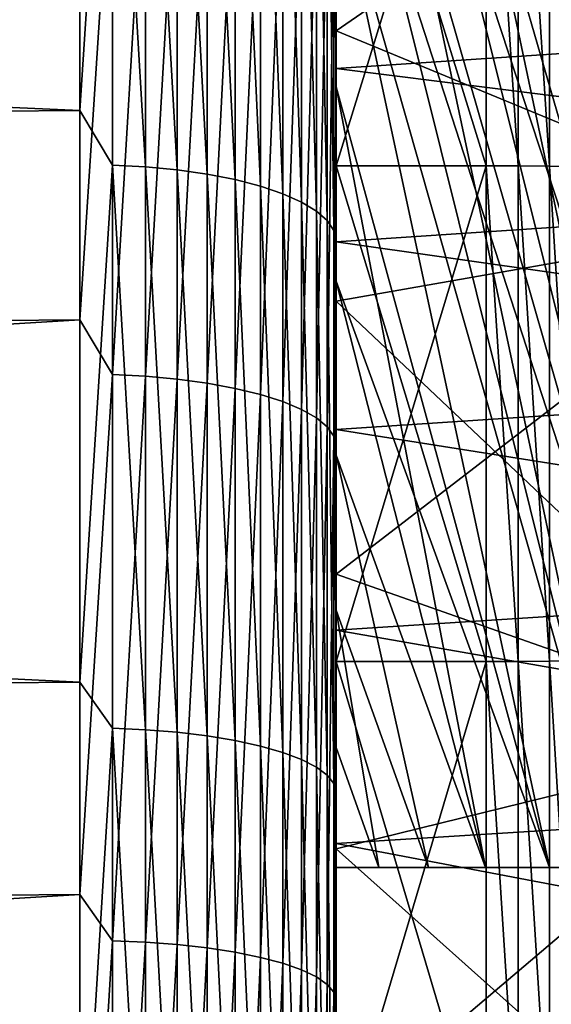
# Model space of a CAD drawing. Header units: metres. Extents: x -2 to 85, y -75 to 96.
# Tile 356 of 444: x 67.72 to 68.78, y 33.46 to 35.42. Entities that reach past the tile are written whole.
import ezdxf

# ---------------------------------------------------------------- set-up
doc = ezdxf.new("R2010")
doc.units = ezdxf.units.M
doc.layers.add('solid_20204500', color=7, linetype='CONTINUOUS')

msp = doc.modelspace()

# ---------------------------------------------------------------- linework, layer by layer
at = {"layer": 'solid_20204500'}
for points in [[(67.838074, 36.36237, -21.948729), (67.838074, 35.239952, -22.344105), (47.400002, 36.188671, -21.49292)], [(67.903748, 36.237698, -21.992882), (67.838074, 35.239952, -22.344105), (67.838074, 36.36237, -21.948729)], [(67.903748, 35.131203, -22.376158), (67.838074, 35.239952, -22.344105), (67.903748, 36.237698, -21.992882)], [(67.903748, 36.237698, -21.992882), (67.9692, 36.233658, -21.982094), (67.9692, 35.127705, -22.365183)], [(67.903748, 35.131203, -22.376158), (67.903748, 36.237698, -21.992882), (67.9692, 35.127705, -22.365183)], [(67.9692, 36.233658, -21.982094), (68.032547, 36.226608, -21.963272), (68.032547, 35.121605, -22.346031)], [(67.9692, 35.127705, -22.365183), (67.9692, 36.233658, -21.982094), (68.032547, 35.121605, -22.346031)], [(68.032547, 36.226608, -21.963272), (68.092674, 36.216675, -21.936747), (68.092674, 35.113003, -22.319046)], [(68.032547, 35.121605, -22.346031), (68.032547, 36.226608, -21.963272), (68.092674, 35.113003, -22.319046)], [(68.092674, 36.216675, -21.936747), (68.148514, 36.204029, -21.90299), (68.148514, 35.102058, -22.2847)], [(68.092674, 35.113003, -22.319046), (68.092674, 36.216675, -21.936747), (68.148514, 35.102058, -22.2847)], [(68.148514, 36.204029, -21.90299), (68.199074, 36.1889, -21.862597), (68.199074, 35.088959, -22.243603)], [(68.148514, 35.102058, -22.2847), (68.148514, 36.204029, -21.90299), (68.199074, 35.088959, -22.243603)], [(67.838074, 35.239952, -22.344105), (47.400002, 35.089745, -21.880026), (47.400002, 36.188671, -21.49292)], [(68.199074, 36.1889, -21.862597), (68.243469, 36.171551, -21.816278), (68.243469, 35.07394, -22.196478)], [(68.199074, 35.088959, -22.243603), (68.199074, 36.1889, -21.862597), (68.243469, 35.07394, -22.196478)], [(68.349998, 36.181313, 3.762731), (68.349998, 36.099007, 17.95816), (68.349998, 35.129669, 18.36458)], [(68.349998, 35.926857, 4.272836), (68.349998, 36.181313, 3.762731), (68.349998, 35.129669, 18.36458)], [(68.243469, 36.171551, -21.816278), (68.280907, 36.15229, -21.764856), (68.280907, 35.057266, -22.144159)], [(68.243469, 35.07394, -22.196478), (68.243469, 36.171551, -21.816278), (68.280907, 35.057266, -22.144159)], [(68.280907, 36.15229, -21.764856), (68.310738, 36.131458, -21.709238), (68.310738, 35.039234, -22.087572)], [(68.280907, 35.057266, -22.144159), (68.280907, 36.15229, -21.764856), (68.310738, 35.039234, -22.087572)], [(68.310738, 36.131458, -21.709238), (68.332428, 36.109421, -21.650408), (68.332428, 35.020157, -22.027716)], [(68.310738, 35.039234, -22.087572), (68.310738, 36.131458, -21.709238), (68.332428, 35.020157, -22.027716)], [(68.332428, 36.109421, -21.650408), (68.345589, 36.086571, -21.589401), (68.345589, 35.000378, -21.965647)], [(68.332428, 35.020157, -22.027716), (68.332428, 36.109421, -21.650408), (68.345589, 35.000378, -21.965647)], [(68.345589, 36.086571, -21.589401), (68.349998, 35.75444, -21.640532), (68.349998, 35.194725, -21.833017)], [(68.345589, 35.000378, -21.965647), (68.345589, 36.086571, -21.589401), (68.349998, 35.194725, -21.833017)], [(68.649818, 35.129662, 18.364582), (68.349998, 35.129669, 18.36458), (68.349998, 36.099007, 17.95816)], [(68.649818, 36.098888, 17.958231), (68.649818, 35.129662, 18.364582), (68.349998, 36.099007, 17.95816)], [(68.349998, 35.3237, -5.239792), (68.349998, 35.129669, -18.36458), (68.349998, 36.099007, -17.95816)], [(68.649818, 36.098888, -17.958231), (68.349998, 36.099007, -17.95816), (68.349998, 35.129669, -18.36458)], [(68.349998, 35.640514, -4.765991), (68.349998, 35.3237, -5.239792), (68.349998, 36.099007, -17.95816)], [(68.649818, 35.129662, -18.364582), (68.649818, 36.098888, -17.958231), (68.349998, 35.129669, -18.36458)], [(68.713669, 35.129646, 18.360197), (68.649818, 35.129662, 18.364582), (68.649818, 36.098888, 17.958231)], [(68.713669, 36.098576, 17.95388), (68.713669, 35.129646, 18.360197), (68.649818, 36.098888, 17.958231)], [(68.713669, 35.12965, -18.360197), (68.649818, 36.098888, -17.958231), (68.649818, 35.129662, -18.364582)], [(68.713669, 35.12965, -18.360197), (68.713669, 36.098576, -17.95388), (68.649818, 36.098888, -17.958231)], [(68.776535, 35.12923, 18.347239), (68.713669, 35.129646, 18.360197), (68.713669, 36.098576, 17.95388)], [(68.776535, 36.097294, 17.941042), (68.776535, 35.12923, 18.347239), (68.713669, 36.098576, 17.95388)], [(68.776535, 35.129219, -18.347244), (68.713669, 36.098576, -17.95388), (68.713669, 35.12965, -18.360197)], [(68.776535, 35.129219, -18.347244), (68.776535, 36.097282, -17.941046), (68.713669, 36.098576, -17.95388)], [(68.837318, 35.128403, 18.325926), (68.776535, 35.12923, 18.347239), (68.776535, 36.097294, 17.941042)], [(68.837318, 36.095051, 17.91993), (68.837318, 35.128403, 18.325926), (68.776535, 36.097294, 17.941042)], [(68.837318, 35.128399, -18.325928), (68.776535, 36.097282, -17.941046), (68.776535, 35.129219, -18.347244)], [(68.837318, 35.128399, -18.325928), (68.837318, 36.095043, -17.919931), (68.776535, 36.097282, -17.941046)], [(69.267471, 35.020695, -19.884882), (68.349998, 35.933617, -20.398365), (69.267471, 36.031265, -19.498655)], [(69.267471, 36.031208, 19.498678), (68.349998, 35.933617, 20.398365), (68.349998, 35.39917, 20.59824)], [(69.267471, 36.031208, 19.498678), (68.349998, 35.39917, 20.59824), (69.267471, 35.020638, 19.884903)], [(67.838074, 35.951782, 22.100794), (47.400002, 35.78661, 21.641829), (47.400002, 34.680656, 22.008381)], [(67.838074, 34.822186, 22.47518), (67.838074, 35.951782, 22.100794), (47.400002, 34.680656, 22.008381)], [(67.903748, 35.826309, 22.142616), (67.838074, 35.951782, 22.100794), (67.838074, 34.822186, 22.47518)], [(68.349998, 35.39917, 20.59824), (68.349998, 35.933617, 20.398365), (68.349998, 35.908245, 21.584803)], [(68.349998, 35.933617, -20.398365), (68.349998, 35.39917, -20.59824), (68.349998, 35.75444, -21.640532)], [(69.267471, 35.020695, -19.884882), (68.349998, 35.39917, -20.59824), (68.349998, 35.933617, -20.398365)], [(68.349998, 35.640514, 4.765991), (68.349998, 35.926857, 4.272836), (68.349998, 35.129669, 18.36458)], [(68.345589, 35.682728, 21.736389), (68.349998, 35.349625, 21.781345), (68.349998, 35.908245, 21.584803)], [(68.349998, 35.39917, 20.59824), (68.349998, 35.908245, 21.584803), (68.349998, 35.349625, 21.781345)], [(69.400574, 33.729351, -1.897077), (68.783417, 35.833466, -1.871771), (68.706055, 35.812737, -1.828826)], [(68.706055, 35.812737, 1.828826), (68.783417, 35.833466, 1.871771), (69.229393, 33.729351, 1.809383)], [(67.903748, 35.826309, 22.142616), (67.838074, 34.822186, 22.47518), (67.903748, 34.71286, 22.505199)], [(67.903748, 35.826309, 22.142616), (67.903748, 34.71286, 22.505199), (67.9692, 35.822468, 22.131754)], [(67.903748, 34.71286, 22.505199), (67.9692, 34.709568, 22.494162), (67.9692, 35.822468, 22.131754)], [(67.9692, 35.822468, 22.131754), (67.9692, 34.709568, 22.494162), (68.032547, 35.815773, 22.112804)], [(67.9692, 34.709568, 22.494162), (68.032547, 34.703823, 22.474899), (68.032547, 35.815773, 22.112804)], [(68.032547, 35.815773, 22.112804), (68.032547, 34.703823, 22.474899), (68.092674, 35.806332, 22.0861)], [(69.229393, 33.729351, -1.809383), (68.706055, 35.812737, -1.828826), (68.630577, 35.792511, -1.782467)], [(68.630577, 35.792511, 1.782467), (68.706055, 35.812737, 1.828826), (69.229393, 33.729351, 1.809383)], [(69.229393, 33.729351, -1.809383), (69.400574, 33.729351, -1.897077), (68.706055, 35.812737, -1.828826)], [(68.032547, 34.703823, 22.474899), (68.092674, 34.695728, 22.447758), (68.092674, 35.806332, 22.0861)], [(68.092674, 35.806332, 22.0861), (68.092674, 34.695728, 22.447758), (68.148514, 35.794319, 22.052113)], [(68.092674, 34.695728, 22.447758), (68.148514, 34.685425, 22.413214), (68.148514, 35.794319, 22.052113)], [(68.148514, 35.794319, 22.052113), (68.148514, 34.685425, 22.413214), (68.199074, 35.779945, 22.011444)], [(69.229393, 33.729351, -1.809383), (68.630577, 35.792511, -1.782467), (68.557091, 35.772823, -1.732764)], [(68.557091, 35.772823, 1.732764), (68.630577, 35.792511, 1.782467), (69.067436, 33.729351, 1.707605)], [(68.630577, 35.792511, 1.782467), (69.229393, 33.729351, 1.809383), (69.067436, 33.729351, 1.707605)], [(68.148514, 34.685425, 22.413214), (68.199074, 34.673096, 22.37188), (68.199074, 35.779945, 22.011444)], [(68.199074, 35.779945, 22.011444), (68.199074, 34.673096, 22.37188), (68.243469, 35.763462, 21.964811)], [(69.067436, 33.729351, -1.707605), (68.557091, 35.772823, -1.732764), (68.485748, 35.753704, -1.679806)], [(68.485748, 35.753704, 1.679806), (68.557091, 35.772823, 1.732764), (69.067436, 33.729351, 1.707605)], [(69.067436, 33.729351, -1.707605), (69.229393, 33.729351, -1.809383), (68.557091, 35.772823, -1.732764)], [(68.199074, 34.673096, 22.37188), (68.243469, 34.658958, 22.324484), (68.243469, 35.763462, 21.964811)], [(68.243469, 35.763462, 21.964811), (68.243469, 34.658958, 22.324484), (68.280907, 35.745163, 21.913038)], [(68.349998, 35.39917, -20.59824), (68.349998, 35.194725, -21.833017), (68.349998, 35.75444, -21.640532)], [(69.067436, 33.729351, -1.707605), (68.485748, 35.753704, -1.679806), (68.416672, 35.735195, -1.623696)], [(68.416672, 35.735195, 1.623696), (68.485748, 35.753704, 1.679806), (68.915878, 33.729351, 1.59264)], [(68.485748, 35.753704, 1.679806), (69.067436, 33.729351, 1.707605), (68.915878, 33.729351, 1.59264)], [(68.243469, 34.658958, 22.324484), (68.280907, 34.643261, 22.271864), (68.280907, 35.745163, 21.913038)], [(68.280907, 35.745163, 21.913038), (68.280907, 34.643261, 22.271864), (68.310738, 35.725372, 21.857042)], [(68.915878, 33.729351, -1.59264), (68.416672, 35.735195, -1.623696), (68.349998, 35.717331, -1.564538)], [(68.416672, 35.735195, 1.623696), (68.915878, 33.729351, 1.59264), (68.349998, 35.717331, 1.564538)], [(68.915878, 33.729351, -1.59264), (69.067436, 33.729351, -1.707605), (68.416672, 35.735195, -1.623696)], [(68.280907, 34.643261, 22.271864), (68.310738, 34.626286, 22.214951), (68.310738, 35.725372, 21.857042)], [(68.310738, 35.725372, 21.857042), (68.310738, 34.626286, 22.214951), (68.332428, 35.704437, 21.79781)], [(68.349998, 35.287109, 1.457213), (68.349998, 35.287086, -1.457207), (68.349998, 35.717331, -1.564538)], [(68.776054, 33.729351, -1.465815), (68.349998, 35.717331, -1.564538), (68.349998, 35.287086, -1.457207)], [(68.349998, 35.717331, 1.564538), (68.349998, 35.287109, 1.457213), (68.349998, 35.717331, -1.564538)], [(68.776054, 33.729351, -1.465815), (68.915878, 33.729351, -1.59264), (68.349998, 35.717331, -1.564538)], [(68.776054, 33.729351, 1.465815), (68.349998, 35.287109, 1.457213), (68.349998, 35.717331, 1.564538)], [(68.776054, 33.729351, 1.465815), (68.349998, 35.717331, 1.564538), (68.915878, 33.729351, 1.59264)], [(68.310738, 34.626286, 22.214951), (68.332428, 34.60833, 22.154747), (68.332428, 35.704437, 21.79781)], [(68.332428, 35.704437, 21.79781), (68.332428, 34.60833, 22.154747), (68.345589, 35.682728, 21.736389)], [(68.332428, 34.60833, 22.154747), (68.345589, 34.589706, 22.092321), (68.345589, 35.682728, 21.736389)], [(68.345589, 35.682728, 21.736389), (68.345589, 34.589706, 22.092321), (68.349998, 35.349625, 21.781345)], [(68.349998, 35.3237, 5.239792), (68.349998, 35.640514, 4.765991), (68.349998, 35.129669, 18.36458)], [(70.150002, 35.443371, -5.123987), (68.349998, 35.3237, -5.239792), (68.349998, 35.640514, -4.765991)], [(70.150002, 35.443371, 5.123987), (68.349998, 35.640514, 4.765991), (68.349998, 35.3237, 5.239792)], [(70.150002, 35.09761, -5.593106), (68.349998, 35.3237, -5.239792), (70.150002, 35.443371, -5.123987)], [(70.150002, 35.443371, 5.123987), (68.349998, 35.3237, 5.239792), (70.150002, 35.09761, 5.593106)], [(68.349998, 34.859215, 20.784275), (68.349998, 35.39917, 20.59824), (68.349998, 35.349625, 21.781345)], [(68.349998, 35.39917, -20.59824), (68.349998, 34.859215, -20.784275), (68.349998, 35.194725, -21.833017)], [(69.267471, 35.020695, -19.884882), (68.349998, 34.859215, -20.784275), (68.349998, 35.39917, -20.59824)], [(69.267471, 35.020638, 19.884903), (68.349998, 35.39917, 20.59824), (68.349998, 34.859215, 20.784275)], [(68.345589, 34.589706, 22.092321), (68.349998, 34.786415, 21.96336), (68.349998, 35.349625, 21.781345)], [(68.349998, 34.859215, 20.784275), (68.349998, 35.349625, 21.781345), (68.349998, 34.786415, 21.96336)], [(68.349998, 34.977558, 5.69261), (68.349998, 35.3237, 5.239792), (68.349998, 35.129669, 18.36458)], [(68.349998, 35.3237, -5.239792), (68.349998, 34.977558, -5.69261), (68.349998, 35.129669, -18.36458)], [(70.150002, 35.09761, -5.593106), (68.349998, 34.977558, -5.69261), (68.349998, 35.3237, -5.239792)], [(70.150002, 35.09761, 5.593106), (68.349998, 35.3237, 5.239792), (68.349998, 34.977558, 5.69261)], [(68.349998, 35.287109, 1.457213), (68.349998, 34.899658, 1.345411), (68.349998, 35.287086, -1.457207)], [(68.648712, 33.729351, 1.327995), (68.349998, 34.899658, 1.345411), (68.349998, 35.287109, 1.457213)], [(68.648712, 33.729351, 1.327995), (68.349998, 35.287109, 1.457213), (68.776054, 33.729351, 1.465815)], [(68.349998, 34.899658, 1.345411), (68.349998, 34.899628, -1.3454), (68.349998, 35.287086, -1.457207)], [(68.776054, 33.729351, -1.465815), (68.349998, 35.287086, -1.457207), (68.349998, 34.899628, -1.3454)], [(67.838074, 35.239952, -22.344105), (67.838074, 34.098946, -22.682123), (47.400002, 35.089745, -21.880026)], [(67.903748, 35.131203, -22.376158), (67.838074, 34.098946, -22.682123), (67.838074, 35.239952, -22.344105)], [(68.345589, 35.000378, -21.965647), (68.349998, 35.194725, -21.833017), (68.349998, 34.630348, -22.010963)], [(68.349998, 34.859215, -20.784275), (68.349998, 34.630348, -22.010963), (68.349998, 35.194725, -21.833017)], [(67.903748, 34.006981, -22.703804), (67.838074, 34.098946, -22.682123), (67.903748, 35.131203, -22.376158)], [(67.903748, 35.131203, -22.376158), (67.9692, 35.127705, -22.365183), (67.9692, 34.004032, -22.692667)], [(67.903748, 34.006981, -22.703804), (67.903748, 35.131203, -22.376158), (67.9692, 34.004032, -22.692667)], [(67.9692, 35.127705, -22.365183), (68.032547, 35.121605, -22.346031), (68.032547, 33.998894, -22.673237)], [(67.9692, 34.004032, -22.692667), (67.9692, 35.127705, -22.365183), (68.032547, 33.998894, -22.673237)], [(68.032547, 35.121605, -22.346031), (68.092674, 35.113003, -22.319046), (68.092674, 33.99165, -22.645855)], [(68.032547, 33.998894, -22.673237), (68.032547, 35.121605, -22.346031), (68.092674, 33.99165, -22.645855)], [(68.349998, 34.977558, 5.69261), (68.349998, 35.129669, 18.36458), (68.349998, 34.14003, 18.718693)], [(68.649818, 34.140148, 18.71867), (68.349998, 34.14003, 18.718693), (68.349998, 35.129669, 18.36458)], [(68.649818, 35.129662, 18.364582), (68.649818, 34.140148, 18.71867), (68.349998, 35.129669, 18.36458)], [(68.349998, 34.202629, -6.528354), (68.349998, 34.14003, -18.718693), (68.349998, 35.129669, -18.36458)], [(68.649818, 35.129662, -18.364582), (68.349998, 35.129669, -18.36458), (68.349998, 34.14003, -18.718693)], [(68.349998, 34.60326, -6.122838), (68.349998, 34.202629, -6.528354), (68.349998, 35.129669, -18.36458)], [(68.349998, 34.977558, -5.69261), (68.349998, 34.60326, -6.122838), (68.349998, 35.129669, -18.36458)], [(68.649818, 34.140148, -18.71867), (68.649818, 35.129662, -18.364582), (68.349998, 34.14003, -18.718693)], [(68.713669, 34.140434, 18.714268), (68.649818, 34.140148, 18.71867), (68.649818, 35.129662, 18.364582)], [(68.713669, 35.129646, 18.360197), (68.713669, 34.140434, 18.714268), (68.649818, 35.129662, 18.364582)], [(68.713669, 34.140434, -18.714268), (68.649818, 35.129662, -18.364582), (68.649818, 34.140148, -18.71867)], [(68.713669, 34.140434, -18.714268), (68.713669, 35.12965, -18.360197), (68.649818, 35.129662, -18.364582)], [(68.776535, 34.140877, -18.70125), (68.713669, 35.12965, -18.360197), (68.713669, 34.140434, -18.714268)], [(68.776535, 34.140877, -18.70125), (68.776535, 35.129219, -18.347244), (68.713669, 35.12965, -18.360197)], [(68.776535, 34.140888, 18.701246), (68.713669, 34.140434, 18.714268), (68.713669, 35.129646, 18.360197)], [(68.776535, 35.12923, 18.347239), (68.776535, 34.140888, 18.701246), (68.713669, 35.129646, 18.360197)], [(68.837318, 34.141495, 18.679823), (68.776535, 34.140888, 18.701246), (68.776535, 35.12923, 18.347239)], [(68.837318, 35.128403, 18.325926), (68.837318, 34.141495, 18.679823), (68.776535, 35.12923, 18.347239)], [(68.837318, 34.141487, -18.679825), (68.776535, 35.129219, -18.347244), (68.776535, 34.140877, -18.70125)], [(68.837318, 34.141487, -18.679825), (68.837318, 35.128399, -18.325928), (68.776535, 35.129219, -18.347244)], [(68.092674, 35.113003, -22.319046), (68.148514, 35.102058, -22.2847), (68.148514, 33.98243, -22.611008)], [(68.092674, 33.99165, -22.645855), (68.092674, 35.113003, -22.319046), (68.148514, 33.98243, -22.611008)], [(68.148514, 35.102058, -22.2847), (68.199074, 35.088959, -22.243603), (68.199074, 33.971394, -22.569307)], [(68.148514, 33.98243, -22.611008), (68.148514, 35.102058, -22.2847), (68.199074, 33.971394, -22.569307)], [(67.838074, 34.098946, -22.682123), (47.400002, 33.972279, -22.211075), (47.400002, 35.089745, -21.880026)], [(68.199074, 35.088959, -22.243603), (68.243469, 35.07394, -22.196478), (68.243469, 33.958744, -22.521492)], [(68.199074, 33.971394, -22.569307), (68.199074, 35.088959, -22.243603), (68.243469, 33.958744, -22.521492)], [(70.150002, 34.721897, -6.039463), (68.349998, 34.977558, -5.69261), (70.150002, 35.09761, -5.593106)], [(70.150002, 35.09761, 5.593106), (68.349998, 34.977558, 5.69261), (70.150002, 34.721897, 6.039463)], [(68.243469, 35.07394, -22.196478), (68.280907, 35.057266, -22.144159), (68.280907, 33.944698, -22.468409)], [(68.243469, 33.958744, -22.521492), (68.243469, 35.07394, -22.196478), (68.280907, 33.944698, -22.468409)], [(68.280907, 35.057266, -22.144159), (68.310738, 35.039234, -22.087572), (68.310738, 33.929508, -22.410992)], [(68.280907, 33.944698, -22.468409), (68.280907, 35.057266, -22.144159), (68.310738, 33.929508, -22.410992)], [(68.310738, 35.039234, -22.087572), (68.332428, 35.020157, -22.027716), (68.332428, 33.913441, -22.35026)], [(68.310738, 33.929508, -22.410992), (68.310738, 35.039234, -22.087572), (68.332428, 33.913441, -22.35026)], [(68.332428, 35.020157, -22.027716), (68.345589, 35.000378, -21.965647), (68.345589, 33.896778, -22.287281)], [(68.332428, 33.913441, -22.35026), (68.332428, 35.020157, -22.027716), (68.345589, 33.896778, -22.287281)], [(69.267471, 33.99165, -20.218775), (68.349998, 34.859215, -20.784275), (69.267471, 35.020695, -19.884882)], [(69.267471, 35.020638, 19.884903), (68.349998, 34.859215, 20.784275), (68.349998, 34.314766, 20.956129)], [(69.267471, 35.020638, 19.884903), (68.349998, 34.314766, 20.956129), (69.267471, 33.991589, 20.218792)], [(68.345589, 35.000378, -21.965647), (68.349998, 34.630348, -22.010963), (68.349998, 34.061142, -22.174456)], [(68.345589, 33.896778, -22.287281), (68.345589, 35.000378, -21.965647), (68.349998, 34.061142, -22.174456)], [(68.349998, 34.60326, 6.122838), (68.349998, 34.977558, 5.69261), (68.349998, 34.14003, 18.718693)], [(70.150002, 34.721897, -6.039463), (68.349998, 34.60326, -6.122838), (68.349998, 34.977558, -5.69261)], [(70.150002, 34.721897, 6.039463), (68.349998, 34.977558, 5.69261), (68.349998, 34.60326, 6.122838)], [(68.349998, 34.899658, 1.345411), (68.349998, 34.552254, 1.229658), (68.349998, 34.899628, -1.3454)], [(68.648712, 33.729351, 1.327995), (68.349998, 34.552254, 1.229658), (68.349998, 34.899658, 1.345411)], [(68.349998, 34.552254, 1.229658), (68.349998, 34.552219, -1.229645), (68.349998, 34.899628, -1.3454)], [(68.648712, 33.729351, -1.327995), (68.349998, 34.899628, -1.3454), (68.349998, 34.552219, -1.229645)], [(68.648712, 33.729351, -1.327995), (68.776054, 33.729351, -1.465815), (68.349998, 34.899628, -1.3454)], [(68.349998, 34.314766, 20.956129), (68.349998, 34.859215, 20.784275), (68.349998, 34.786415, 21.96336)], [(68.349998, 34.859215, -20.784275), (68.349998, 34.314766, -20.956129), (68.349998, 34.630348, -22.010963)], [(69.267471, 33.99165, -20.218775), (68.349998, 34.314766, -20.956129), (68.349998, 34.859215, -20.784275)], [(67.838074, 34.822186, 22.47518), (47.400002, 34.680656, 22.008381), (47.400002, 33.557217, 22.318542)], [(67.838074, 33.675083, 22.79187), (67.838074, 34.822186, 22.47518), (47.400002, 33.557217, 22.318542)], [(67.903748, 34.71286, 22.505199), (67.838074, 34.822186, 22.47518), (67.838074, 33.675083, 22.79187)], [(68.345589, 34.589706, 22.092321), (68.349998, 34.218822, 22.130754), (68.349998, 34.786415, 21.96336)], [(68.349998, 34.314766, 20.956129), (68.349998, 34.786415, 21.96336), (68.349998, 34.218822, 22.130754)], [(67.903748, 34.71286, 22.505199), (67.838074, 33.675083, 22.79187), (67.903748, 33.582726, 22.811832)], [(67.903748, 34.71286, 22.505199), (67.903748, 33.582726, 22.811832), (67.9692, 34.709568, 22.494162)], [(67.903748, 33.582726, 22.811832), (67.9692, 33.579987, 22.800644), (67.9692, 34.709568, 22.494162)], [(67.9692, 34.709568, 22.494162), (67.9692, 33.579987, 22.800644), (68.032547, 34.703823, 22.474899)], [(70.150002, 34.318562, -6.460242), (68.349998, 34.60326, -6.122838), (70.150002, 34.721897, -6.039463)], [(70.150002, 34.721897, 6.039463), (68.349998, 34.60326, 6.122838), (70.150002, 34.318562, 6.460242)], [(67.9692, 33.579987, 22.800644), (68.032547, 33.575207, 22.78112), (68.032547, 34.703823, 22.474899)], [(68.032547, 34.703823, 22.474899), (68.032547, 33.575207, 22.78112), (68.092674, 34.695728, 22.447758)], [(68.032547, 33.575207, 22.78112), (68.092674, 33.568474, 22.753609), (68.092674, 34.695728, 22.447758)], [(68.092674, 34.695728, 22.447758), (68.092674, 33.568474, 22.753609), (68.148514, 34.685425, 22.413214)], [(68.092674, 33.568474, 22.753609), (68.148514, 33.559906, 22.718594), (68.148514, 34.685425, 22.413214)], [(68.148514, 34.685425, 22.413214), (68.148514, 33.559906, 22.718594), (68.199074, 34.673096, 22.37188)], [(68.148514, 33.559906, 22.718594), (68.199074, 33.549652, 22.676695), (68.199074, 34.673096, 22.37188)], [(68.199074, 34.673096, 22.37188), (68.199074, 33.549652, 22.676695), (68.243469, 34.658958, 22.324484)], [(68.199074, 33.549652, 22.676695), (68.243469, 33.537895, 22.628654), (68.243469, 34.658958, 22.324484)], [(68.243469, 34.658958, 22.324484), (68.243469, 33.537895, 22.628654), (68.280907, 34.643261, 22.271864)], [(68.243469, 33.537895, 22.628654), (68.280907, 33.524841, 22.575317), (68.280907, 34.643261, 22.271864)], [(68.280907, 34.643261, 22.271864), (68.280907, 33.524841, 22.575317), (68.310738, 34.626286, 22.214951)], [(68.349998, 34.314766, -20.956129), (68.349998, 34.061142, -22.174456), (68.349998, 34.630348, -22.010963)], [(68.280907, 33.524841, 22.575317), (68.310738, 33.510723, 22.517628), (68.310738, 34.626286, 22.214951)], [(68.310738, 34.626286, 22.214951), (68.310738, 33.510723, 22.517628), (68.332428, 34.60833, 22.154747)], [(68.310738, 33.510723, 22.517628), (68.332428, 33.495789, 22.456606), (68.332428, 34.60833, 22.154747)], [(68.332428, 34.60833, 22.154747), (68.332428, 33.495789, 22.456606), (68.345589, 34.589706, 22.092321)], [(68.332428, 33.495789, 22.456606), (68.345589, 33.480305, 22.393328), (68.345589, 34.589706, 22.092321)], [(68.345589, 34.589706, 22.092321), (68.345589, 33.480305, 22.393328), (68.349998, 34.218822, 22.130754)], [(68.349998, 34.202629, 6.528354), (68.349998, 34.60326, 6.122838), (68.349998, 34.14003, 18.718693)], [(70.150002, 34.318562, -6.460242), (68.349998, 34.202629, -6.528354), (68.349998, 34.60326, -6.122838)], [(70.150002, 34.318562, 6.460242), (68.349998, 34.60326, 6.122838), (68.349998, 34.202629, 6.528354)], [(68.349998, 34.552254, 1.229658), (68.349998, 34.242542, 1.110271), (68.349998, 34.552219, -1.229645)], [(68.534866, 33.729351, 1.180522), (68.349998, 34.242542, 1.110271), (68.349998, 34.552254, 1.229658)], [(68.534866, 33.729351, 1.180522), (68.349998, 34.552254, 1.229658), (68.648712, 33.729351, 1.327995)], [(68.349998, 34.242542, 1.110271), (68.349998, 34.242516, -1.11026), (68.349998, 34.552219, -1.229645)], [(68.534866, 33.729351, -1.180522), (68.349998, 34.552219, -1.229645), (68.349998, 34.242516, -1.11026)], [(68.534866, 33.729351, -1.180522), (68.648712, 33.729351, -1.327995), (68.349998, 34.552219, -1.229645)], [(70.150002, 33.889023, -6.854071), (68.349998, 34.202629, -6.528354), (70.150002, 34.318562, -6.460242)], [(70.150002, 34.318562, 6.460242), (68.349998, 34.202629, 6.528354), (70.150002, 33.889023, 6.854071)], [(68.349998, 33.766323, 21.113615), (68.349998, 34.314766, 20.956129), (68.349998, 34.218822, 22.130754)], [(68.349998, 34.314766, -20.956129), (68.349998, 33.766323, -21.113615), (68.349998, 34.061142, -22.174456)], [(69.267471, 33.99165, -20.218775), (68.349998, 33.766323, -21.113615), (68.349998, 34.314766, -20.956129)], [(69.267471, 33.991589, 20.218792), (68.349998, 34.314766, 20.956129), (68.349998, 33.766323, 21.113615)], [(68.349998, 34.242542, 1.110271), (68.349998, 33.968681, 0.987415), (68.349998, 34.242516, -1.11026)], [(68.435219, 33.729351, 1.024763), (68.349998, 33.968681, 0.987415), (68.349998, 34.242542, 1.110271)], [(68.435219, 33.729351, 1.024763), (68.349998, 34.242542, 1.110271), (68.534866, 33.729351, 1.180522)], [(68.349998, 33.968681, 0.987415), (68.349998, 33.968666, -0.987408), (68.349998, 34.242516, -1.11026)], [(68.435219, 33.729351, -1.024763), (68.349998, 34.242516, -1.11026), (68.349998, 33.968666, -0.987408)], [(68.435219, 33.729351, -1.024763), (68.534866, 33.729351, -1.180522), (68.349998, 34.242516, -1.11026)], [(68.345589, 33.480305, 22.393328), (68.349998, 33.646667, 22.283606), (68.349998, 34.218822, 22.130754)], [(68.349998, 33.766323, 21.113615), (68.349998, 34.218822, 22.130754), (68.349998, 33.646667, 22.283606)], [(68.349998, 34.202629, 6.528354), (68.349998, 34.14003, 18.718693), (68.349998, 33.133274, 19.019436)], [(68.349998, 33.777241, 6.907644), (68.349998, 34.202629, 6.528354), (68.349998, 33.133274, 19.019436)], [(68.349998, 34.202629, -6.528354), (68.349998, 33.777241, -6.907644), (68.349998, 34.14003, -18.718693)], [(70.150002, 33.889023, -6.854071), (68.349998, 33.777241, -6.907644), (68.349998, 34.202629, -6.528354)], [(70.150002, 33.889023, 6.854071), (68.349998, 34.202629, 6.528354), (68.349998, 33.777241, 6.907644)], [(68.649818, 34.140148, 18.71867), (68.649818, 33.133156, 19.019482), (68.349998, 34.14003, 18.718693)], [(68.649818, 34.140148, -18.71867), (68.349998, 34.14003, -18.718693), (68.349998, 33.133274, -19.019436)], [(68.649818, 33.133156, -19.019482), (68.649818, 34.140148, -18.71867), (68.349998, 33.133274, -19.019436)], [(68.649818, 33.133156, 19.019482), (68.349998, 33.133274, 19.019436), (68.349998, 34.14003, 18.718693)], [(68.349998, 33.328522, -7.259415), (68.349998, 33.133274, -19.019436), (68.349998, 34.14003, -18.718693)], [(68.349998, 33.777241, -6.907644), (68.349998, 33.328522, -7.259415), (68.349998, 34.14003, -18.718693)], [(68.713669, 34.140434, 18.714268), (68.713669, 33.133743, 19.015083), (68.649818, 34.140148, 18.71867)], [(68.713669, 33.133747, -19.015083), (68.713669, 34.140434, -18.714268), (68.649818, 34.140148, -18.71867)], [(68.713669, 33.133743, 19.015083), (68.649818, 33.133156, 19.019482), (68.649818, 34.140148, 18.71867)], [(68.713669, 33.133747, -19.015083), (68.649818, 34.140148, -18.71867), (68.649818, 33.133156, -19.019482)], [(68.776535, 34.140888, 18.701246), (68.776535, 33.135078, 19.002056), (68.713669, 34.140434, 18.714268)], [(68.776535, 33.135067, -19.002058), (68.776535, 34.140877, -18.70125), (68.713669, 34.140434, -18.714268)], [(68.776535, 33.135078, 19.002056), (68.713669, 33.133743, 19.015083), (68.713669, 34.140434, 18.714268)], [(68.776535, 33.135067, -19.002058), (68.713669, 34.140434, -18.714268), (68.713669, 33.133747, -19.015083)], [(68.837318, 34.141495, 18.679823), (68.837318, 33.137123, 18.980614), (68.776535, 34.140888, 18.701246)], [(68.837318, 33.137115, -18.980616), (68.837318, 34.141487, -18.679825), (68.776535, 34.140877, -18.70125)], [(68.837318, 33.137123, 18.980614), (68.776535, 33.135078, 19.002056), (68.776535, 34.140888, 18.701246)], [(68.837318, 33.137115, -18.980616), (68.776535, 34.140877, -18.70125), (68.776535, 33.135067, -19.002058)], [(67.838074, 34.098946, -22.682123), (67.838074, 32.942287, -22.961918), (47.400002, 33.972279, -22.211075)], [(67.903748, 34.006981, -22.703804), (67.838074, 32.942287, -22.961918), (67.838074, 34.098946, -22.682123)], [(68.345589, 33.896778, -22.287281), (68.349998, 34.061142, -22.174456), (68.349998, 33.488224, -22.323174)], [(68.349998, 33.766323, -21.113615), (68.349998, 33.488224, -22.323174), (68.349998, 34.061142, -22.174456)], [(67.903748, 32.867821, -22.975004), (67.838074, 32.942287, -22.961918), (67.903748, 34.006981, -22.703804)], [(67.903748, 34.006981, -22.703804), (67.9692, 34.004032, -22.692667), (67.9692, 32.865433, -22.963736)], [(67.903748, 32.867821, -22.975004), (67.903748, 34.006981, -22.703804), (67.9692, 32.865433, -22.963736)], [(67.9692, 34.004032, -22.692667), (68.032547, 33.998894, -22.673237), (68.032547, 32.861267, -22.944073)], [(67.9692, 32.865433, -22.963736), (67.9692, 34.004032, -22.692667), (68.032547, 32.861267, -22.944073)], [(68.032547, 33.998894, -22.673237), (68.092674, 33.99165, -22.645855), (68.092674, 32.855396, -22.916365)], [(68.032547, 32.861267, -22.944073), (68.032547, 33.998894, -22.673237), (68.092674, 32.855396, -22.916365)], [(68.092674, 33.99165, -22.645855), (68.148514, 33.98243, -22.611008), (68.148514, 32.847927, -22.8811)], [(68.092674, 32.855396, -22.916365), (68.092674, 33.99165, -22.645855), (68.148514, 32.847927, -22.8811)], [(68.148514, 33.98243, -22.611008), (68.199074, 33.971394, -22.569307), (68.199074, 32.838985, -22.838902)], [(68.148514, 32.847927, -22.8811), (68.148514, 33.98243, -22.611008), (68.199074, 32.838985, -22.838902)], [(69.267471, 32.946835, -20.499453), (68.349998, 33.766323, -21.113615), (69.267471, 33.99165, -20.218775)], [(69.267471, 33.991589, 20.218792), (68.349998, 33.766323, 21.113615), (68.349998, 33.213474, 21.256872)], [(69.267471, 33.991589, 20.218792), (68.349998, 33.213474, 21.256872), (69.267471, 32.946774, 20.499468)], [(67.838074, 32.942287, -22.961918), (47.400002, 32.839622, -22.485064), (47.400002, 33.972279, -22.211075)], [(68.199074, 33.971394, -22.569307), (68.243469, 33.958744, -22.521492), (68.243469, 32.828732, -22.790516)], [(68.199074, 32.838985, -22.838902), (68.199074, 33.971394, -22.569307), (68.243469, 32.828732, -22.790516)], [(68.349998, 33.968681, 0.987415), (68.349998, 33.729351, 0.861133), (68.349998, 33.968666, -0.987408)], [(68.435219, 33.729351, 1.024763), (68.349998, 33.729351, 0.861133), (68.349998, 33.968681, 0.987415)], [(68.349998, 33.729351, 0.861133), (68.349998, 33.729351, -0.861133), (68.349998, 33.968666, -0.987408)], [(68.435219, 33.729351, -1.024763), (68.349998, 33.968666, -0.987408), (68.349998, 33.729351, -0.861133)], [(68.243469, 33.958744, -22.521492), (68.280907, 33.944698, -22.468409), (68.280907, 32.817352, -22.736797)], [(68.243469, 32.828732, -22.790516), (68.243469, 33.958744, -22.521492), (68.280907, 32.817352, -22.736797)], [(68.280907, 33.944698, -22.468409), (68.310738, 33.929508, -22.410992), (68.310738, 32.805042, -22.678696)], [(68.280907, 32.817352, -22.736797), (68.280907, 33.944698, -22.468409), (68.310738, 32.805042, -22.678696)], [(68.310738, 33.929508, -22.410992), (68.332428, 33.913441, -22.35026), (68.332428, 32.792019, -22.617237)], [(68.310738, 32.805042, -22.678696), (68.310738, 33.929508, -22.410992), (68.332428, 32.792019, -22.617237)], [(68.332428, 33.913441, -22.35026), (68.345589, 33.896778, -22.287281), (68.345589, 32.778519, -22.553507)], [(68.332428, 32.792019, -22.617237), (68.332428, 33.913441, -22.35026), (68.345589, 32.778519, -22.553507)], [(68.345589, 33.896778, -22.287281), (68.349998, 33.488224, -22.323174), (68.349998, 32.911766, -22.457039)], [(68.345589, 32.778519, -22.553507), (68.345589, 33.896778, -22.287281), (68.349998, 32.911766, -22.457039)], [(70.150002, 33.434685, -7.219646), (68.349998, 33.777241, -6.907644), (70.150002, 33.889023, -6.854071)], [(70.150002, 33.889023, 6.854071), (68.349998, 33.777241, 6.907644), (70.150002, 33.434685, 7.219646)], [(68.349998, 33.328522, 7.259415), (68.349998, 33.777241, 6.907644), (68.349998, 33.133274, 19.019436)], [(70.150002, 33.434685, -7.219646), (68.349998, 33.328522, -7.259415), (68.349998, 33.777241, -6.907644)], [(70.150002, 33.434685, 7.219646), (68.349998, 33.777241, 6.907644), (68.349998, 33.328522, 7.259415)], [(68.349998, 33.213474, 21.256872), (68.349998, 33.766323, 21.113615), (68.349998, 33.646667, 22.283606)], [(68.349998, 33.766323, -21.113615), (68.349998, 33.213474, -21.256872), (68.349998, 33.488224, -22.323174)], [(69.267471, 32.946835, -20.499453), (68.349998, 33.213474, -21.256872), (68.349998, 33.766323, -21.113615)], [(70.150002, 33.729351, -2.092557), (68.349998, 33.729351, -0.861133), (68.349998, 33.729351, 0.861133)], [(68.435219, 33.729351, -1.024763), (68.349998, 33.729351, -0.861133), (70.150002, 33.729351, -2.092557)], [(68.435219, 33.729351, 1.024763), (70.150002, 33.729351, -2.092557), (68.349998, 33.729351, 0.861133)], [(68.435219, 33.729351, -1.024763), (70.150002, 33.729351, -2.092557), (68.534866, 33.729351, -1.180522)], [(68.435219, 33.729351, 1.024763), (68.534866, 33.729351, 1.180522), (70.150002, 33.729351, -2.092557)], [(68.534866, 33.729351, -1.180522), (70.150002, 33.729351, -2.092557), (68.648712, 33.729351, -1.327995)], [(68.534866, 33.729351, 1.180522), (68.648712, 33.729351, 1.327995), (70.150002, 33.729351, -2.092557)], [(68.648712, 33.729351, -1.327995), (70.150002, 33.729351, -2.092557), (68.776054, 33.729351, -1.465815)], [(68.648712, 33.729351, 1.327995), (68.776054, 33.729351, 1.465815), (70.150002, 33.729351, -2.092557)], [(68.776054, 33.729351, -1.465815), (70.150002, 33.729351, -2.092557), (68.915878, 33.729351, -1.59264)], [(68.776054, 33.729351, 1.465815), (68.915878, 33.729351, 1.59264), (70.150002, 33.729351, -2.092557)], [(67.838074, 33.675083, 22.79187), (47.400002, 33.557217, 22.318542), (47.400002, 32.419647, 22.571369)], [(67.838074, 32.513409, 23.050055), (67.838074, 33.675083, 22.79187), (47.400002, 32.419647, 22.571369)], [(67.903748, 33.582726, 22.811832), (67.838074, 33.675083, 22.79187), (67.838074, 32.513409, 23.050055)], [(68.345589, 33.480305, 22.393328), (68.349998, 33.071079, 22.421616), (68.349998, 33.646667, 22.283606)], [(68.349998, 33.213474, 21.256872), (68.349998, 33.646667, 22.283606), (68.349998, 33.071079, 22.421616)], [(67.903748, 33.582726, 22.811832), (67.838074, 32.513409, 23.050055), (67.903748, 32.438709, 23.061752)], [(67.903748, 33.582726, 22.811832), (67.903748, 32.438709, 23.061752), (67.9692, 33.579987, 22.800644)], [(67.903748, 32.438709, 23.061752), (67.9692, 32.436531, 23.05044), (67.9692, 33.579987, 22.800644)], [(67.9692, 33.579987, 22.800644), (67.9692, 32.436531, 23.05044), (68.032547, 33.575207, 22.78112)], [(67.9692, 32.436531, 23.05044), (68.032547, 32.432732, 23.030703), (68.032547, 33.575207, 22.78112)], [(68.032547, 33.575207, 22.78112), (68.032547, 32.432732, 23.030703), (68.092674, 33.568474, 22.753609)], [(68.032547, 32.432732, 23.030703), (68.092674, 32.42738, 23.00289), (68.092674, 33.568474, 22.753609)], [(68.092674, 33.568474, 22.753609), (68.092674, 32.42738, 23.00289), (68.148514, 33.559906, 22.718594)], [(68.092674, 32.42738, 23.00289), (68.148514, 32.420567, 22.967491), (68.148514, 33.559906, 22.718594)], [(68.148514, 33.559906, 22.718594), (68.148514, 32.420567, 22.967491), (68.199074, 33.549652, 22.676695)], [(68.148514, 32.420567, 22.967491), (68.199074, 32.412415, 22.925135), (68.199074, 33.549652, 22.676695)], [(68.199074, 33.549652, 22.676695), (68.199074, 32.412415, 22.925135), (68.243469, 33.537895, 22.628654)], [(68.199074, 32.412415, 22.925135), (68.243469, 32.403065, 22.876566), (68.243469, 33.537895, 22.628654)], [(68.243469, 33.537895, 22.628654), (68.243469, 32.403065, 22.876566), (68.280907, 33.524841, 22.575317)], [(68.243469, 32.403065, 22.876566), (68.280907, 32.392689, 22.822645), (68.280907, 33.524841, 22.575317)], [(68.280907, 33.524841, 22.575317), (68.280907, 32.392689, 22.822645), (68.310738, 33.510723, 22.517628)], [(68.280907, 32.392689, 22.822645), (68.310738, 32.381462, 22.764324), (68.310738, 33.510723, 22.517628)], [(68.310738, 33.510723, 22.517628), (68.310738, 32.381462, 22.764324), (68.332428, 33.495789, 22.456606)], [(68.310738, 32.381462, 22.764324), (68.332428, 32.369591, 22.702633), (68.332428, 33.495789, 22.456606)], [(68.332428, 33.495789, 22.456606), (68.332428, 32.369591, 22.702633), (68.345589, 33.480305, 22.393328)], [(68.332428, 32.369591, 22.702633), (68.345589, 32.357277, 22.638662), (68.345589, 33.480305, 22.393328)], [(68.345589, 33.480305, 22.393328), (68.345589, 32.357277, 22.638662), (68.349998, 33.071079, 22.421616)], [(68.349998, 33.213474, -21.256872), (68.349998, 32.911766, -22.457039), (68.349998, 33.488224, -22.323174)]]:
    msp.add_3dface(points, dxfattribs=at)

doc.saveas('drawing.dxf')
